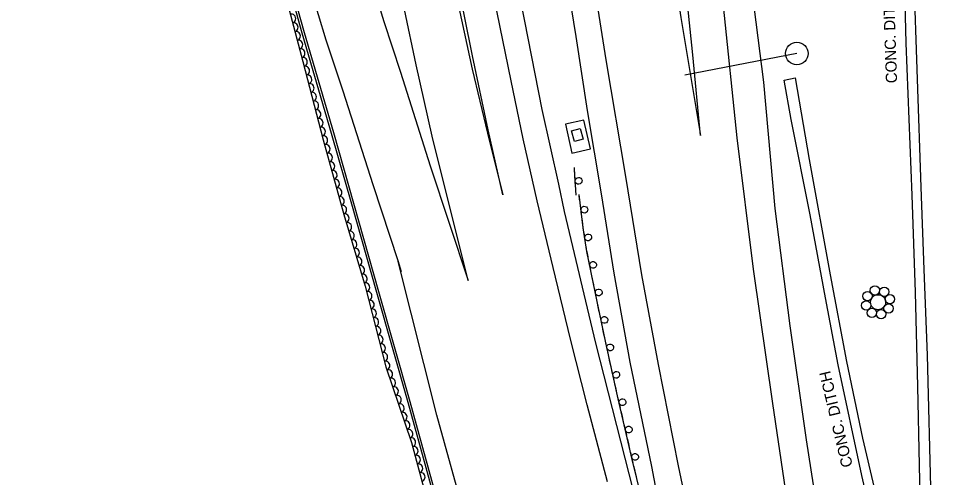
# Model space of a CAD drawing. Extents: x 1722896 to 1754269, y 648279 to 666297.
# Drawn here: x 1753452.3 to 1753865.2, y 652188 to 652392.2 of the extents above; entities that cross this region are included whole.
import ezdxf

# ---------------------------------------------------------------- set-up
doc = ezdxf.new("R2010")
doc.units = 0
for name, color, linetype in [('DESIGN - CENTERLINE - Proposed', 7, 'Continuous'), ('DESIGN - PUBLIC HEARING - Shapes', 7, 'Continuous'), ('DESIGN - SCRATCH - User 1', 7, 'Continuous'), ('SURVEY - CENTERLINE - Preliminary Text', 7, 'Continuous'), ('SURVEY - CONTOURS - Intermediate with optional Text', 7, 'Continuous'), ('SURVEY - DRAINAGE - Natural Features', 7, 'Continuous'), ('SURVEY - DTM - Breaklines', 7, 'Continuous'), ('SURVEY - VEGETATION - Features with Text', 7, 'Continuous')]:
    doc.layers.add(name, color=color, linetype=linetype)

msp = doc.modelspace()

# ---------------------------------------------------------------- linework, layer by layer
at = {"layer": 'DESIGN - CENTERLINE - Proposed'}
for points in [[(1753835.22, 652806.6), (1753838.6, 652718.93), (1753840.96, 652675.46), (1753842.54, 652631.85), (1753845.52, 652566.77), (1753846.91, 652513.67), (1753848.8, 652466.46), (1753850.48, 652413.32), (1753852.17, 652365.25), (1753853.77, 652317.19), (1753855.18, 652280.54), (1753856.65, 652242.4), (1753858.18, 652177.8), (1753859.23, 652130.56), (1753859.07, 652089.6), (1753859.53, 652078.11), (1753862.72, 652064.1)], [(1753853.9, 652158.51), (1753852.47, 652228.53), (1753851.34, 652270.42), (1753849.97, 652313.61), (1753847.29, 652381.16), (1753846.22, 652423.48), (1753844.56, 652469.44), (1753842.65, 652520.35), (1753840.77, 652568.53), (1753839.05, 652614.6), (1753837.25, 652656.68), (1753834.68, 652718.93), (1753832.94, 652761.06), (1753831.4, 652804.78)], [(1753835.38, 652155), (1753827.59, 652188.94), (1753816.93, 652238.15), (1753811.32, 652267.86), (1753804.51, 652304.85), (1753796.02, 652347.26), (1753792.98, 652364.72), (1753797.87, 652365.84), (1753804.07, 652329.51), (1753813.37, 652278.19), (1753820.67, 652239.55), (1753827.8, 652205.46), (1753838.26, 652161.32)]]:
    msp.add_lwpolyline(points, dxfattribs=at)
at = {"layer": 'DESIGN - PUBLIC HEARING - Shapes'}
for p, q in [((1753798.61, 652376.6), (1753748.79, 652367.02)), ((1753798.65, 652376.58), (1753798.65, 652376.58))]:
    msp.add_line(p, q, dxfattribs=at)
msp.add_circle((1753798.61, 652376.6), 5, dxfattribs=at)
at = {"layer": 'DESIGN - SCRATCH - User 1'}
for points in [[(1753645.01, 652150.86), (1753639.29, 652171.9), (1753625.61, 652221.43), (1753611.7, 652270.26), (1753600.52, 652309.55), (1753591.59, 652340.99), (1753578.54, 652385.6), (1753566.02, 652430.53), (1753558.64, 652458.04), (1753547.6, 652496.5), (1753538.93, 652527.31), (1753530.3, 652559.89), (1753522.89, 652586.56), (1753512.74, 652624.22), (1753507.97, 652641.18), (1753498.67, 652673.99), (1753494.35, 652687.89), (1753490.61, 652696.96), (1753481.66, 652715.3), (1753470.39, 652737.48)], [(1753645.94, 652151.12), (1753640.23, 652172.15), (1753626.55, 652221.69), (1753612.64, 652270.53), (1753601.46, 652309.82), (1753592.53, 652341.26), (1753579.48, 652385.87), (1753566.95, 652430.79), (1753559.58, 652458.3), (1753548.54, 652496.77), (1753539.87, 652527.58), (1753531.24, 652560.15), (1753523.82, 652586.83), (1753513.67, 652624.5), (1753508.9, 652641.44), (1753499.61, 652674.27), (1753495.27, 652688.22), (1753491.5, 652697.36), (1753482.54, 652715.73), (1753471.26, 652737.91)], [(1753700.46, 652313.67), (1753699.61, 652325.21), (1753699.69, 652325.85)], [(1753699.72, 652323.79), (1753699.61, 652325.21), (1753699.69, 652325.85)], [(1753700.17, 652317.61), (1753699.83, 652322.2)], [(1753700.46, 652313.67), (1753700.29, 652316.02)], [(1753743.71, 652117.74), (1753739.57, 652137.66), (1753733.46, 652162.87), (1753725.37, 652196.04), (1753719.13, 652222.98), (1753713.85, 652246.59), (1753709.71, 652266.36), (1753705.21, 652288.59), (1753703.55, 652299.05), (1753701.7, 652313.83)], [(1753701.78, 652313.19), (1753701.7, 652313.83)], [(1753702.07, 652310.86), (1753701.78, 652313.19)], [(1753702.84, 652304.71), (1753702.27, 652309.27)], [(1753703.33, 652300.79), (1753703.04, 652303.12)], [(1753703.64, 652298.46), (1753703.55, 652299.05), (1753703.33, 652300.79)], [(1753704.61, 652292.34), (1753703.89, 652296.88)], [(1753705.24, 652288.44), (1753705.21, 652288.59), (1753704.86, 652290.76)], [(1753705.71, 652286.13), (1753705.24, 652288.44)], [(1753706.94, 652280.06), (1753706.02, 652284.56)], [(1753707.72, 652276.19), (1753707.25, 652278.49)], [(1753708.19, 652273.88), (1753707.72, 652276.19)], [(1753709.42, 652267.81), (1753708.5, 652272.31)], [(1753710.22, 652263.94), (1753709.74, 652266.24)], [(1753710.7, 652261.64), (1753710.22, 652263.94)], [(1753711.97, 652255.57), (1753711.03, 652260.07)], [(1753712.78, 652251.7), (1753712.3, 652254)], [(1753713.26, 652249.4), (1753712.78, 652251.7)], [(1753714.57, 652243.34), (1753713.85, 652246.59), (1753713.59, 652247.84)], [(1753715.44, 652239.49), (1753714.92, 652241.78)], [(1753715.95, 652237.2), (1753715.44, 652239.49)], [(1753717.3, 652231.14), (1753716.3, 652235.63)], [(1753718.16, 652227.29), (1753717.65, 652229.58)], [(1753718.68, 652225), (1753718.16, 652227.29)], [(1753720.06, 652218.95), (1753719.13, 652222.98), (1753719.02, 652223.43)], [(1753720.95, 652215.1), (1753720.42, 652217.39)], [(1753721.48, 652212.82), (1753720.95, 652215.1)], [(1753722.88, 652206.78), (1753721.84, 652211.26)], [(1753723.78, 652202.93), (1753723.25, 652205.22)], [(1753724.31, 652200.64), (1753723.78, 652202.93)], [(1753725.72, 652194.6), (1753725.37, 652196.04), (1753724.67, 652199.08)], [(1753726.66, 652190.77), (1753726.1, 652193.05)], [(1753727.22, 652188.48), (1753726.66, 652190.77)]]:
    msp.add_lwpolyline(points, dxfattribs=at)
for centre, start, end in [((1753701.5, 652319.99), 297.4585, 297.4487), ((1753704.05, 652307.15), 300.3948, 300.385), ((1753705.74, 652294.82), 302.2643, 302.2545), ((1753707.95, 652282.59), 304.7114, 304.7015), ((1753710.43, 652270.33), 304.7114, 304.7015), ((1753712.97, 652258.1), 305.0841, 305.0743), ((1753715.54, 652245.89), 305.8612, 305.8514), ((1753718.27, 652233.69), 305.8612, 305.8514), ((1753721.01, 652221.51), 306.3151, 306.3053), ((1753723.83, 652209.33), 306.3151, 306.3053), ((1753726.65, 652197.16), 306.3151, 306.3053)]:
    msp.add_arc(centre, 1.5, start, end, dxfattribs=at)
at = {"layer": 'SURVEY - CENTERLINE - Preliminary Text'}
for points in [[(1753673.49, 653288.82), (1753672.95, 653233.44), (1753673.05, 653179.99), (1753674.73, 653126.89), (1753677.38, 653059.45), (1753679.97, 653009.15), (1753682.23, 652969.12), (1753686.43, 652910.39), (1753691.24, 652844.47), (1753697.05, 652783.14), (1753702.09, 652734.96), (1753708.35, 652680.33), (1753715.23, 652617.27), (1753722.63, 652559.66), (1753730.76, 652502.09), (1753739.58, 652441.23), (1753747.03, 652392.58), (1753755.8, 652340.09)], [(1753755.8, 652340.09), (1753752.38, 652376.08), (1753747.71, 652420.41), (1753744.03, 652460.05), (1753740.2, 652503.77), (1753735.79, 652554.57), (1753731.2, 652616.99), (1753726.87, 652677.02), (1753723.99, 652719.54), (1753721.88, 652756.57), (1753719.62, 652801.86), (1753718.06, 652855.55), (1753717.47, 652901.81), (1753717.61, 652939.22), (1753718.71, 652972.96), (1753720.18, 653010.65), (1753723.67, 653058.36), (1753728.07, 653096.98), (1753732.39, 653128.86), (1753736.43, 653157.79), (1753739.53, 653176), (1753742.59, 653196.36)], [(1753755.53, 653175.15), (1753752.42, 653153.71), (1753744.55, 653097.49), (1753738.59, 653037.28), (1753735.76, 652976.04), (1753734.22, 652912.73), (1753735.04, 652851.03), (1753735.95, 652793.03), (1753740.89, 652709.26), (1753744.55, 652649.56), (1753749.39, 652585.85), (1753754.22, 652523.43), (1753759.54, 652463.84), (1753765.84, 652397.81), (1753771.93, 652339.08), (1753779.23, 652280.71), (1753787.71, 652220.9), (1753798.39, 652148.72), (1753809.34, 652081.88), (1753813.08, 652061.59), (1753826.3, 652006.49), (1753840.55, 651947.25), (1753852.09, 651899.89)], [(1753761.21, 653165.15), (1753749.94, 653087.91), (1753743.9, 653023.55), (1753741.79, 652952.63), (1753741.13, 652891.74), (1753741.52, 652825.75), (1753744.12, 652758.39), (1753749.22, 652685.71), (1753753.73, 652685.34), (1753758.38, 652620.28), (1753762.72, 652563.8), (1753768.74, 652507.37), (1753772.83, 652449.91), (1753783.76, 652363.92), (1753788.78, 652307.73), (1753795.55, 652255.47), (1753802.77, 652204.71), (1753809.34, 652162.84), (1753820.56, 652103.85), (1753829.12, 652052.15), (1753840.65, 652003.95), (1753852.6, 651955.22), (1753865.18, 651903.24)], [(1753573.8, 652836.27), (1753582.46, 652769.46), (1753590.73, 652710.65), (1753600.62, 652647.82), (1753609.97, 652592.15), (1753621.03, 652530.69), (1753630.91, 652480.44), (1753642.96, 652421.19), (1753654.1, 652369.67), (1753660.95, 652341.21), (1753667.8, 652313.76), (1753661.29, 652342.71), (1753654.3, 652375.55), (1753647.12, 652411.05), (1753641.51, 652439.84), (1753633.82, 652481.5), (1753626.76, 652521.5), (1753619.61, 652564.93), (1753613.05, 652605.85), (1753606.29, 652651.87), (1753599.6, 652700.46), (1753593.85, 652744.66), (1753587.85, 652796.72)], [(1753747.07, 652113.02), (1753744.13, 652140.11), (1753740.74, 652157.66), (1753734.06, 652192.83), (1753724.5, 652239.34), (1753717.28, 652278.88), (1753711.66, 652314.16), (1753705.5, 652351.22), (1753700.47, 652384.21), (1753692.71, 652431.63), (1753684.84, 652484.46), (1753678.37, 652529.34), (1753671.16, 652583.99), (1753665.85, 652630.14), (1753659.83, 652677.68), (1753653.31, 652746.76), (1753649.6, 652788.66), (1753644.5, 652834.72)], [(1753652.37, 652275.6), (1753636.31, 652339.77), (1753629.17, 652371.54), (1753623.94, 652396.12), (1753616.08, 652432.69), (1753608.27, 652471.8), (1753600.22, 652512.17), (1753593.3, 652548.76), (1753586.72, 652588.96), (1753580.5, 652626), (1753573.54, 652668.98), (1753568.22, 652704.35), (1753562.01, 652745.95), (1753556.22, 652789.34), (1753551.32, 652826.55)], [(1753452.26, 652818.41), (1753464.29, 652792.71), (1753475.24, 652765.78), (1753485.92, 652737.07), (1753494.95, 652710.68), (1753504.43, 652681.45), (1753513.69, 652652.03), (1753523.44, 652618.09), (1753534.3, 652578.99), (1753544.33, 652543.1), (1753553.12, 652510.94), (1753562.07, 652479.23), (1753570.29, 652449.22), (1753578.8, 652416.61), (1753589.04, 652382.75), (1753596.58, 652360.01), (1753609.85, 652318.39), (1753621.18, 652284.08), (1753622.56, 652279.62)], [(1753816.84, 651890.61), (1753807.08, 651930.72), (1753796.31, 651974.33), (1753785.5, 652018.69), (1753775.48, 652060.37), (1753766.07, 652100.91), (1753755.68, 652146.76), (1753746.01, 652193.15), (1753736.97, 652238.24), (1753729.62, 652278.1), (1753722.53, 652321.97), (1753713.69, 652373.82), (1753706.24, 652421.89), (1753700.65, 652460.05), (1753693.33, 652510.24), (1753687.17, 652554.07), (1753681.71, 652597.65), (1753676.26, 652643.6), (1753669.53, 652700.73), (1753663.49, 652757.29), (1753658.2, 652811.66)], [(1753714.35, 652186.06), (1753705.3, 652220.39), (1753697.92, 652249.57), (1753690.21, 652281.36), (1753682.99, 652311.02), (1753676.81, 652338.71), (1753671.53, 652364.5), (1753665.27, 652394.9), (1753658.33, 652429.62), (1753651.76, 652464.63), (1753644.56, 652503.87), (1753638.41, 652540.03), (1753632.71, 652575.26), (1753625.76, 652619.77), (1753618.93, 652666.38), (1753612.99, 652711.28), (1753605.86, 652765.83), (1753600.9, 652807.48)], [(1753488.99, 652803.51), (1753500.37, 652775.56), (1753511.31, 652746.13), (1753520.52, 652719.2), (1753530.1, 652689.66), (1753539.5, 652659.8), (1753549.38, 652625.42), (1753560.27, 652586.23), (1753570.31, 652550.28), (1753579.09, 652518.16), (1753588.04, 652486.45), (1753596.33, 652456.18), (1753604.75, 652423.92), (1753614.74, 652390.9), (1753622.22, 652368.35), (1753635.49, 652326.7), (1753652.37, 652275.6)], [(1753646.34, 652556.06), (1753655.45, 652502.41), (1753664.96, 652454.66), (1753685.1, 652351.71), (1753692.5, 652318.42), (1753695.07, 652306.33), (1753709.01, 652247.83), (1753742.5, 652116.4)], [(1753733.96, 651866.94), (1753723.73, 651903.83), (1753712.03, 651947.18), (1753699.24, 651994.34), (1753686.04, 652042.39), (1753673.2, 652089.66), (1753663.1, 652125.66), (1753651.28, 652169.11), (1753638.34, 652215.77), (1753621.18, 652284.08)]]:
    msp.add_lwpolyline(points, dxfattribs=at)
at = {"layer": 'SURVEY - DRAINAGE - Natural Features'}
msp.add_line((1753700.94, 652340.35), (1753700.94, 652340.35), dxfattribs=at)
msp.add_lwpolyline([(1753695.59, 652345.11), (1753698.47, 652332.32), (1753706.76, 652334.19), (1753703.88, 652346.98)], close=True, dxfattribs=at)
msp.add_lwpolyline([(1753698.37, 652342.26), (1753702.24, 652343.27), (1753703.51, 652338.44), (1753699.64, 652337.42), (1753698.37, 652342.26)], dxfattribs=at)
at = {"layer": 'SURVEY - DTM - Breaklines'}
for centre, radius in [((1753833.36, 652271.23), 2.08), ((1753837.49, 652270.66), 2.08), ((1753830.04, 652268.71), 2.08), ((1753834.75, 652265.96), 3.36), ((1753840.01, 652267.34), 2.08), ((1753829.47, 652264.58), 2.08), ((1753839.44, 652263.21), 2.08), ((1753831.99, 652261.26), 2.08), ((1753836.12, 652260.69), 2.08)]:
    msp.add_circle(centre, radius, dxfattribs=at)
at = {"layer": 'SURVEY - VEGETATION - Features with Text'}
msp.add_lwpolyline([(1753569.83, 652406.92), (1753578.81, 652373.07), (1753587.85, 652338.27), (1753596.96, 652304.94), (1753606.51, 652273.08), (1753615.72, 652237.28), (1753627.13, 652203.54), (1753633.1, 652181.45)], dxfattribs=at)
for centre, major_axis in [((1753573.73, 652392.19), (0.51, -1.93)), ((1753574.76, 652388.32), (0.51, -1.93)), ((1753575.79, 652384.46), (0.51, -1.93)), ((1753576.81, 652380.59), (0.51, -1.93)), ((1753577.84, 652376.72), (0.51, -1.93)), ((1753578.86, 652372.86), (0.5, -1.94)), ((1753579.87, 652368.99), (0.5, -1.94)), ((1753580.87, 652365.12), (0.5, -1.94)), ((1753581.88, 652361.24), (0.5, -1.94)), ((1753582.89, 652357.37), (0.5, -1.94)), ((1753583.89, 652353.5), (0.5, -1.94)), ((1753584.9, 652349.63), (0.5, -1.94)), ((1753585.9, 652345.76), (0.5, -1.94)), ((1753586.91, 652341.89), (0.5, -1.94)), ((1753587.92, 652338.02), (0.53, -1.93)), ((1753588.97, 652334.16), (0.53, -1.93)), ((1753590.03, 652330.3), (0.53, -1.93)), ((1753591.08, 652326.44), (0.53, -1.93)), ((1753592.14, 652322.58), (0.53, -1.93)), ((1753593.19, 652318.72), (0.53, -1.93)), ((1753594.25, 652314.87), (0.53, -1.93)), ((1753595.3, 652311.01), (0.53, -1.93)), ((1753596.36, 652307.15), (0.53, -1.93)), ((1753597.45, 652303.3), (0.57, -1.92)), ((1753598.6, 652299.47), (0.57, -1.92)), ((1753599.75, 652295.64), (0.57, -1.92)), ((1753600.9, 652291.81), (0.57, -1.92)), ((1753602.04, 652287.97), (0.57, -1.92)), ((1753603.19, 652284.14), (0.57, -1.92)), ((1753604.34, 652280.31), (0.57, -1.92)), ((1753605.49, 652276.48), (0.57, -1.92)), ((1753606.62, 652272.64), (0.5, -1.94)), ((1753607.62, 652268.77), (0.5, -1.94)), ((1753608.61, 652264.9), (0.5, -1.94)), ((1753609.61, 652261.02), (0.5, -1.94)), ((1753610.61, 652257.15), (0.5, -1.94)), ((1753611.6, 652253.27), (0.5, -1.94)), ((1753612.6, 652249.4), (0.5, -1.94)), ((1753613.6, 652245.53), (0.5, -1.94)), ((1753614.59, 652241.65), (0.5, -1.94)), ((1753615.59, 652237.78), (0.5, -1.94)), ((1753616.84, 652233.98), (0.64, -1.89)), ((1753618.12, 652230.19), (0.64, -1.89)), ((1753619.4, 652226.4), (0.64, -1.89)), ((1753620.68, 652222.61), (0.64, -1.89)), ((1753621.96, 652218.82), (0.64, -1.89)), ((1753623.24, 652215.03), (0.64, -1.89)), ((1753624.53, 652211.24), (0.64, -1.89)), ((1753625.81, 652207.46), (0.64, -1.89)), ((1753627.09, 652203.67), (0.64, -1.89)), ((1753628.14, 652199.81), (0.52, -1.93)), ((1753629.19, 652195.95), (0.52, -1.93)), ((1753630.23, 652192.08), (0.52, -1.93)), ((1753631.27, 652188.22), (0.52, -1.93))]:
    msp.add_ellipse(centre, major_axis=major_axis, ratio=0.940188, start_param=0, end_param=3.141593, dxfattribs=at)

# ---------------------------------------------------------------- texts
at = {"layer": 'SURVEY - CONTOURS - Intermediate with optional Text'}
for rotation, p in [(91.8969, (1753843.25, 652363.46)), (103.4165, (1753823.55, 652193.17))]:
    msp.add_text('CONC. DITCH', height=5, rotation=rotation, dxfattribs=at).set_placement(p)

doc.saveas('drawing.dxf')
